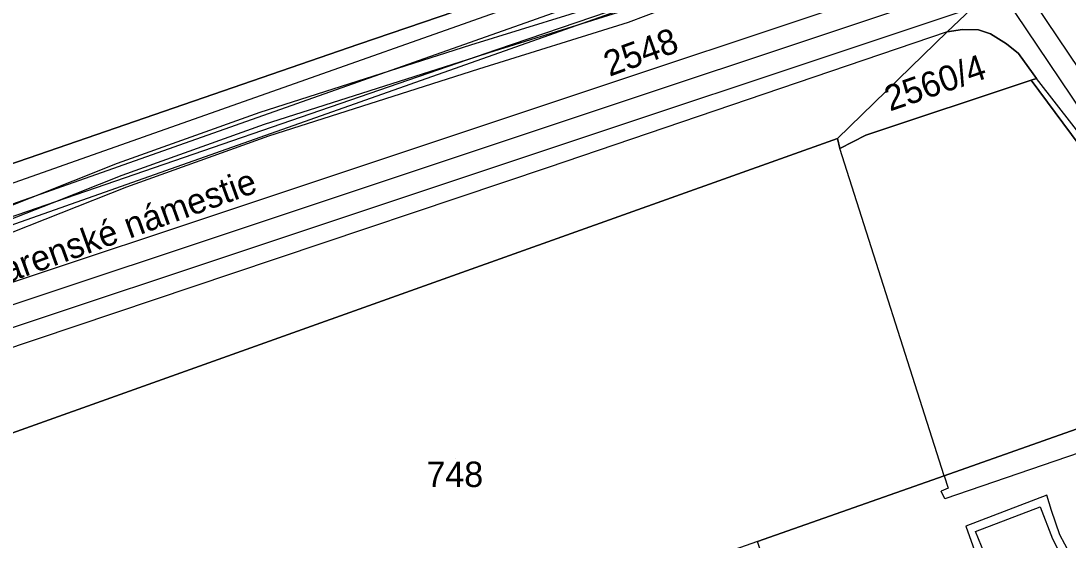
# Model space of a CAD drawing. Extents: x -263423 to -261326, y -1240067 to -1237864.
# Drawn here: x -262924.6 to -262842.1, y -1239020.8 to -1238980 of the extents above; entities that cross this region are included whole.
import ezdxf

# ---------------------------------------------------------------- set-up
doc = ezdxf.new("R2010")
doc.units = 0
for name, color, linetype in [('body_kn', 7, 'Continuous'), ('kladpar_druhypozemkov', 7, 'Continuous'), ('kladpar_hranice', 7, 'Continuous'), ('kladpar_parcelnecisla', 7, 'Continuous'), ('kladpar_plochy', 7, 'Continuous'), ('popisy', 7, 'Continuous'), ('tarchy_linie', 7, 'Continuous'), ('zappar_hrandruhpozemk', 7, 'Continuous')]:
    doc.layers.add(name, color=color, linetype=linetype)

msp = doc.modelspace()

# ---------------------------------------------------------------- linework, layer by layer
at = {"layer": 'body_kn'}
for p, q in [((-262876.78, -1238980.1), (-262876.78, -1238980.1)), ((-262851.66, -1238980.84), (-262851.66, -1238980.84)), ((-262851.66, -1238980.84), (-262851.66, -1238980.84)), ((-262850.46, -1238980.66), (-262850.46, -1238980.66)), ((-262850.46, -1238980.66), (-262850.46, -1238980.66)), ((-262849.19, -1238980.67), (-262849.19, -1238980.67)), ((-262897.97, -1238981.8), (-262897.97, -1238981.8)), ((-262848.24, -1238981), (-262848.24, -1238981)), ((-262846.98, -1238981.77), (-262846.98, -1238981.77)), ((-262889.16, -1238981.86), (-262889.16, -1238981.86)), ((-262887.72, -1238982.46), (-262887.72, -1238982.46)), ((-262887.13, -1238982.26), (-262887.13, -1238982.26)), ((-262846.03, -1238982.54), (-262846.03, -1238982.54)), ((-262888.86, -1238982.82), (-262888.86, -1238982.82)), ((-262888.56, -1238983.77), (-262888.56, -1238983.77)), ((-262844.9, -1238984.13), (-262844.9, -1238984.13)), ((-262845.05, -1238984.64), (-262845.05, -1238984.64)), ((-262844.62, -1238984.5), (-262844.62, -1238984.5)), ((-262905.74, -1238987.15), (-262905.74, -1238987.15)), ((-262905.42, -1238988.1), (-262905.42, -1238988.1)), ((-262905.09, -1238989.04), (-262905.09, -1238989.04)), ((-262858.07, -1238988.96), (-262858.07, -1238988.96)), ((-262860.28, -1238989.24), (-262860.28, -1238989.24)), ((-262860.11, -1238990.01), (-262860.11, -1238990.01)), ((-262916.97, -1238991.18), (-262916.97, -1238991.18)), ((-262883.07, -1238991.51), (-262883.07, -1238991.51)), ((-262883.07, -1238991.51), (-262883.07, -1238991.51)), ((-262916.62, -1238992.12), (-262916.62, -1238992.12)), ((-262916.27, -1238993.06), (-262916.27, -1238993.06)), ((-262922.1, -1238994.29), (-262922.1, -1238994.29)), ((-262907.93, -1238999.86), (-262907.93, -1238999.86)), ((-262907.93, -1238999.86), (-262907.93, -1238999.86)), ((-262890.23, -1238999.92), (-262890.23, -1238999.92)), ((-262890.23, -1238999.92), (-262890.23, -1238999.92)), ((-262851.89, -1239015.77), (-262851.89, -1239015.77)), ((-262851.89, -1239015.77), (-262851.89, -1239015.77)), ((-262852.12, -1239016.98), (-262852.12, -1239016.98)), ((-262851.58, -1239016.75), (-262851.58, -1239016.75)), ((-262851.83, -1239017.59), (-262851.83, -1239017.59)), ((-262843.8, -1239017.29), (-262843.8, -1239017.29)), ((-262844.33, -1239018.23), (-262844.33, -1239018.23)), ((-262843.44, -1239018.5), (-262843.44, -1239018.5)), ((-262850.2, -1239019.75), (-262850.2, -1239019.75)), ((-262849.44, -1239020.15), (-262849.44, -1239020.15)), ((-262842.79, -1239020.42), (-262842.79, -1239020.42)), ((-262843.37, -1239020.73), (-262843.37, -1239020.73))]:
    msp.add_line(p, q, dxfattribs=at)
at = {"layer": 'kladpar_druhypozemkov'}
for p, q in [((-262875.57, -1238981.73), (-262875.57, -1238981.73)), ((-262852, -1238983.91), (-262852, -1238983.91)), ((-262890.38, -1239014.4), (-262890.38, -1239014.4))]:
    msp.add_line(p, q, dxfattribs=at)
at = {"layer": 'kladpar_hranice'}
for points in [[(-262847.62, -1238964.65), (-262844.92, -1238968.22), (-262842.28, -1238971.72), (-262844.58, -1238974.12), (-262851.66, -1238980.84), (-262860.28, -1238989.24), (-262890.23, -1238999.92), (-262930.47, -1239014.27), (-262932.65, -1239008.17), (-262935.9, -1238999.03), (-262937.07, -1238995.27), (-262897.97, -1238981.8), (-262847.62, -1238964.65)], [(-262847.62, -1238964.65), (-262897.97, -1238981.8), (-262937.07, -1238995.27)], [(-262832.42, -1239001.63), (-262845.05, -1238984.64), (-262844.62, -1238984.5), (-262844.9, -1238984.13), (-262846.03, -1238982.54), (-262846.98, -1238981.77), (-262848.24, -1238981), (-262849.19, -1238980.67), (-262850.46, -1238980.66), (-262851.66, -1238980.84), (-262844.58, -1238974.12)], [(-262850.46, -1238980.66), (-262849.19, -1238980.67), (-262848.24, -1238981), (-262846.98, -1238981.77), (-262846.03, -1238982.54), (-262844.9, -1238984.13), (-262844.62, -1238984.5), (-262845.05, -1238984.64), (-262858.07, -1238988.96), (-262860.11, -1238990.01), (-262860.28, -1238989.24), (-262851.66, -1238980.84), (-262850.46, -1238980.66)], [(-262890.23, -1238999.92), (-262860.28, -1238989.24), (-262860.11, -1238990.01), (-262858.07, -1238988.96), (-262845.05, -1238984.64), (-262832.42, -1239001.63), (-262832.58, -1239001.75), (-262828.77, -1239007.63), (-262830.65, -1239008.29), (-262851.89, -1239015.77), (-262866.58, -1239020.94), (-262879.77, -1239025.59), (-262903.62, -1239034.03), (-262904.2, -1239034.27), (-262921.21, -1239040.26), (-262930.47, -1239014.27), (-262890.23, -1238999.92)], [(-262830.65, -1239008.29), (-262828.77, -1239007.63), (-262824.27, -1239013.79), (-262822.13, -1239019.1), (-262817.72, -1239030.03), (-262816.55, -1239032.94), (-262837.35, -1239041.38), (-262837.59, -1239040.93), (-262846.66, -1239043.6), (-262846.84, -1239043.15), (-262851.13, -1239044.96), (-262856.18, -1239046.5), (-262857.55, -1239042.6), (-262856.21, -1239042.12), (-262858.22, -1239035.66), (-262861.36, -1239036.67), (-262866.58, -1239020.94), (-262851.89, -1239015.77), (-262830.65, -1239008.29)]]:
    msp.add_lwpolyline(points, dxfattribs=at)
at = {"layer": 'kladpar_plochy'}
for points in [[(-262847.62, -1238964.65), (-262844.92, -1238968.22), (-262842.28, -1238971.72), (-262844.58, -1238974.12), (-262851.66, -1238980.84), (-262860.28, -1238989.24), (-262890.23, -1238999.92), (-262930.47, -1239014.27), (-262932.65, -1239008.17), (-262935.9, -1238999.03), (-262937.07, -1238995.27), (-262897.97, -1238981.8)], [(-262850.46, -1238980.66), (-262849.19, -1238980.67), (-262848.24, -1238981), (-262846.98, -1238981.77), (-262846.03, -1238982.54), (-262844.9, -1238984.13), (-262844.62, -1238984.5), (-262845.05, -1238984.64), (-262858.07, -1238988.96), (-262860.11, -1238990.01), (-262860.28, -1238989.24), (-262851.66, -1238980.84)], [(-262890.23, -1238999.92), (-262860.28, -1238989.24), (-262860.11, -1238990.01), (-262858.07, -1238988.96), (-262845.05, -1238984.64), (-262832.42, -1239001.63), (-262832.58, -1239001.75), (-262828.77, -1239007.63), (-262830.65, -1239008.29), (-262851.89, -1239015.77), (-262866.58, -1239020.94), (-262879.77, -1239025.59), (-262903.62, -1239034.03), (-262904.2, -1239034.27), (-262921.21, -1239040.26), (-262930.47, -1239014.27)], [(-262830.65, -1239008.29), (-262828.77, -1239007.63), (-262824.27, -1239013.79), (-262822.13, -1239019.1), (-262817.72, -1239030.03), (-262816.55, -1239032.94), (-262837.35, -1239041.38), (-262837.59, -1239040.93), (-262846.66, -1239043.6), (-262846.84, -1239043.15), (-262851.13, -1239044.96), (-262856.18, -1239046.5), (-262857.55, -1239042.6), (-262856.21, -1239042.12), (-262858.22, -1239035.66), (-262861.36, -1239036.67), (-262866.58, -1239020.94), (-262851.89, -1239015.77)]]:
    msp.add_lwpolyline(points, close=True, dxfattribs=at)
for points in [[(-262847.62, -1238964.65), (-262897.97, -1238981.8), (-262937.07, -1238995.27)], [(-262832.42, -1239001.63), (-262845.05, -1238984.64), (-262844.62, -1238984.5), (-262844.9, -1238984.13), (-262846.03, -1238982.54), (-262846.98, -1238981.77), (-262848.24, -1238981), (-262849.19, -1238980.67), (-262850.46, -1238980.66), (-262851.66, -1238980.84), (-262844.58, -1238974.12)]]:
    msp.add_lwpolyline(points, dxfattribs=at)
at = {"layer": 'tarchy_linie'}
for points in [[(-262940.96, -1238998.28), (-262850.59, -1238966.35), (-262839.25, -1238979.33), (-262811.83, -1239019.66), (-262813.27, -1239020.23), (-262814.71, -1239020.8), (-262818.29, -1239015.61), (-262814.68, -1239022.21), (-262816.21, -1239022.95), (-262817.74, -1239023.69), (-262823.57, -1239013.05), (-262847.13, -1238978.08), (-262938.84, -1239008.64), (-262939.18, -1239006.96), (-262939.52, -1239005.28), (-262847.49, -1238974.62), (-262851.55, -1238969.97), (-262940.33, -1239001.35), (-262940.64, -1238999.81), (-262940.96, -1238998.28)], [(-262940.64, -1238999.81), (-262851.07, -1238968.16), (-262840.48, -1238980.28), (-262813.27, -1239020.23)], [(-262933.53, -1238998.51), (-262927, -1238996.22), (-262922.1, -1238994.29), (-262916.62, -1238992.12), (-262905.42, -1238988.1), (-262888.86, -1238982.82), (-262887.72, -1238982.46), (-262877.11, -1238979.15), (-262871.57, -1238977.03), (-262868.33, -1238975.85), (-262859.17, -1238972.52), (-262849.43, -1238969.41), (-262847.68, -1238968.87)], [(-262816.21, -1239022.95), (-262822.12, -1239012.16), (-262846.44, -1238976.06), (-262939.18, -1239006.96)], [(-262927.35, -1238995.28), (-262916.97, -1238991.18), (-262905.74, -1238987.15), (-262889.16, -1238981.86), (-262877.43, -1238978.21)], [(-262871.22, -1238977.97), (-262876.78, -1238980.1), (-262888.56, -1238983.77), (-262905.09, -1238989.04), (-262916.27, -1238993.06), (-262926.65, -1238997.16)]]:
    msp.add_lwpolyline(points, dxfattribs=at)
at = {"layer": 'zappar_hrandruhpozemk'}
for p, q in [((-262851.66, -1238980.84), (-262883.07, -1238991.51)), ((-262887.13, -1238982.26), (-262935.9, -1238999.03)), ((-262838.36, -1238992.57), (-262844.62, -1238984.5)), ((-262851.89, -1239015.77), (-262860.11, -1238990.01)), ((-262883.07, -1238991.51), (-262907.93, -1238999.86)), ((-262907.93, -1238999.86), (-262932.65, -1239008.17)), ((-262830.1, -1239010.16), (-262851.83, -1239017.59)), ((-262851.83, -1239017.59), (-262852.12, -1239016.98)), ((-262843.8, -1239017.29), (-262850.2, -1239019.75))]:
    msp.add_line(p, q, dxfattribs=at)
for points in [[(-262844.58, -1238974.12), (-262847.97, -1238969.68), (-262848.67, -1238969.42), (-262849.43, -1238969.41), (-262887.13, -1238982.26)], [(-262851.89, -1239015.77), (-262851.58, -1239016.75), (-262852.12, -1239016.98)], [(-262832.22, -1239027.71), (-262833.81, -1239027.67), (-262835.39, -1239027.51), (-262837.28, -1239026.83), (-262839.04, -1239025.91), (-262840.09, -1239024.8), (-262841.01, -1239023.45), (-262842, -1239021.9), (-262842.79, -1239020.42), (-262843.44, -1239018.5), (-262843.8, -1239017.29)], [(-262841.08, -1239032.34), (-262842.58, -1239031.29), (-262844.2, -1239029.86), (-262845.62, -1239028.18), (-262846.72, -1239026.31), (-262847.7, -1239024.51), (-262848.48, -1239022.46), (-262849.44, -1239020.15), (-262844.33, -1239018.23), (-262843.37, -1239020.73), (-262842.57, -1239022.27), (-262841.59, -1239023.82)], [(-262850.2, -1239019.75), (-262849.12, -1239022.76), (-262848.16, -1239025.01), (-262847.12, -1239026.87), (-262845.95, -1239028.68), (-262844.59, -1239030.36), (-262842.85, -1239031.8), (-262841.41, -1239032.97), (-262839.59, -1239033.9), (-262837.51, -1239034.58), (-262835.68, -1239034.94), (-262833.4, -1239035.05), (-262831.3, -1239034.97), (-262828.88, -1239034.51)]]:
    msp.add_lwpolyline(points, dxfattribs=at)

# ---------------------------------------------------------------- texts
at = {"layer": 'kladpar_parcelnecisla'}
for s, rotation, p in [('2548', 20, (-262878.246, -1238984.38)), ('2560/4', 19, (-262856.164, -1238987.111))]:
    msp.add_text(s, height=2, rotation=rotation, dxfattribs=at).set_placement(p)
msp.add_text('748', height=2, dxfattribs=at).set_placement((-262892.655, -1239016.66))
at = {"layer": 'popisy'}
msp.add_text('Kasárenské námestie', height=2, rotation=20, dxfattribs=at).set_placement((-262930.013, -1239002.209))

doc.saveas('drawing.dxf')
